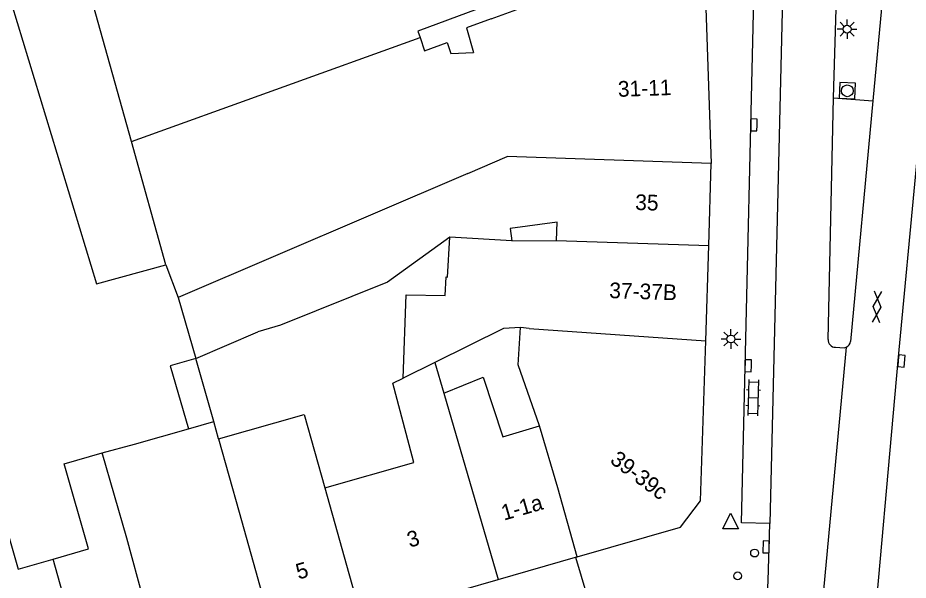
# Model space of a CAD drawing. Extents: x 132998 to 136004, y 396998 to 398512.
# Drawn here: x 134699.8 to 134756.6, y 397527.9 to 397563.8 of the extents above; entities that cross this region are included whole.
import ezdxf

# ---------------------------------------------------------------- set-up
doc = ezdxf.new("R2010")
doc.units = 0
for name, color, linetype in [('gg-afsc-erfafscheiding', 7, 'Continuous'), ('gg-anno-huisnummerreeks BGT', 7, 'Continuous'), ('gg-bbg-gedigitaliseerde bebouwing', 7, 'Continuous'), ('gg-bbg-gedigitaliseerde bijgebouw', 7, 'Continuous'), ('gg-bbg-hoofdgebouw', 7, 'Continuous'), ('gg-bbg-luifel en loopbrug', 7, 'Continuous'), ('gg-bbg-tussenscheiding', 7, 'Continuous'), ('gg-knt-verharding', 7, 'Continuous'), ('gg-knt-verharding nz', 7, 'Continuous'), ('gt-symb-gesloten verharding', 7, 'Continuous'), ('gt-symb-klinker verharding', 7, 'Continuous'), ('gt-symb-kolk', 7, 'Continuous'), ('gt-symb-lichtmast', 7, 'Continuous'), ('gt-symb-paal', 7, 'Continuous'), ('gt-symb-rioolschacht', 7, 'Continuous'), ('gt-symb-waterafsluiter', 7, 'Continuous')]:
    doc.layers.add(name, color=color, linetype=linetype)

# ---------------------------------------------------------------- blocks, each defined once
blk = doc.blocks.new('gt0-RS')
at = {"layer": 'gt-symb-rioolschacht'}
blk.add_lwpolyline([(-0.5, -0.5), (0.5, -0.5), (0.5, 0.5), (-0.5, 0.5)], close=True, dxfattribs=at)
blk.add_circle((0, 0), 0.375, dxfattribs=at)
blk = doc.blocks.new('gt0-LMAST')
at = {"layer": 'gt-symb-lichtmast'}
for p, q in [((-0.005, 0.246), (-0.005, 0.621)), ((-0.182, 0.173), (-0.447, 0.438)), ((0.172, 0.173), (0.437, 0.438)), ((-0.255, -0.004), (-0.63, -0.004)), ((-0.182, -0.181), (-0.447, -0.446)), ((-0.005, -0.254), (-0.005, -0.629)), ((0.437, -0.446), (0.172, -0.181)), ((0.245, -0.004), (0.62, -0.004))]:
    blk.add_line(p, q, dxfattribs=at)
blk.add_circle((-0.005, -0.004), 0.25, dxfattribs=at)
blk = doc.blocks.new('gt0-KOLK')
at = {"layer": 'gt-symb-kolk'}
blk.add_lwpolyline([(0, 0), (0.375, 0), (0.375, 0.4), (-0.375, 0.4), (-0.375, 0), (0, 0)], dxfattribs=at)
blk = doc.blocks.new('gt0-PAAL')
at = {"layer": 'gt-symb-paal'}
blk.add_circle((0, 0), 0.25, dxfattribs=at)
blk = doc.blocks.new('gt0-WAFSL')
at = {"layer": 'gt-symb-waterafsluiter'}
for p, q in [((-0.5, -0.333), (0, 0.667)), ((0, 0.667), (0.5, -0.333)), ((0.5, -0.333), (-0.5, -0.333))]:
    blk.add_line(p, q, dxfattribs=at)
blk = doc.blocks.new('gt0-KL1')
at = {"layer": 'gt-symb-klinker verharding'}
for p, q in [((-1.15, 0.3), (1.15, 0.3)), ((-1, -0.3), (-1, 0.3)), ((-0.5, 0.3), (-0.5, 0.45)), ((0, -0.3), (0, 0.3)), ((0.5, 0.3), (0.5, 0.45)), ((1, -0.3), (1, 0.3)), ((-1.15, -0.3), (1.15, -0.3)), ((-0.5, -0.45), (-0.5, -0.3)), ((0.5, -0.45), (0.5, -0.3))]:
    blk.add_line(p, q, dxfattribs=at)
blk = doc.blocks.new('gt0-GESVH1')
at = {"layer": 'gt-symb-gesloten verharding'}
for p, q in [((-0.992, -0.261), (0.008, 0.239)), ((0.008, -0.261), (-0.992, 0.239)), ((0.008, 0.239), (1.008, -0.261)), ((1.008, 0.239), (0.008, -0.261))]:
    blk.add_line(p, q, dxfattribs=at)

msp = doc.modelspace()

# ---------------------------------------------------------------- linework, layer by layer
at = {"layer": 'gg-afsc-erfafscheiding'}
msp.add_lwpolyline([(134735.227, 397565.778), (134731.534, 397565.27), (134725.28, 397562.918), (134725.425, 397562.533)], dxfattribs=at)
at = {"layer": 'gg-bbg-gedigitaliseerde bebouwing'}
for p, q in [((134707.026, 397555.886), (134725.425, 397562.533)), ((134725.425, 397562.533), (134725.716, 397561.674)), ((134734.119, 397549.583), (134734.181, 397550.738)), ((134731.275, 397549.556), (134734.119, 397549.583)), ((134709.221, 397548.031), (134710.001, 397545.945)), ((134724.36, 397540.808), (134724.534, 397546.105)), ((134710.001, 397545.945), (134711.121, 397542.048)), ((134711.121, 397542.048), (134715.09, 397543.75)), ((134726.37, 397541.802), (134726.942, 397539.841)), ((134707.228, 397536.592), (134710.653, 397537.576)), ((134710.653, 397537.576), (134712.272, 397538.041)), ((134712.582, 397536.93), (134712.272, 397538.041)), ((134705.167, 397536.042), (134707.228, 397536.592))]:
    msp.add_line(p, q, dxfattribs=at)
for points in [[(134729.962, 397563.713), (134732.294, 397564.554), (134743.65, 397564.4)], [(134729.962, 397563.713), (134728.382, 397563.143), (134728.834, 397561.568)], [(134725.716, 397561.674), (134727.151, 397562.214), (134727.392, 397561.499), (134728.834, 397561.568)], [(134734.181, 397550.738), (134731.172, 397550.348), (134731.275, 397549.556)], [(134727.32, 397549.783), (134723.343, 397546.932), (134716.525, 397544.171), (134715.09, 397543.75)], [(134724.534, 397546.105), (134727.022, 397546.081), (134727.086, 397547.257), (134727.183, 397547.251), (134727.32, 397549.783)], [(134731.843, 397544.03), (134730.756, 397543.971), (134726.37, 397541.802)], [(134733.05, 397537.761), (134731.688, 397541.649), (134731.843, 397544.03)], [(134724.161, 397538.711), (134723.692, 397540.478), (134724.36, 397540.808)], [(134726.942, 397539.841), (134729.454, 397540.862), (134730.709, 397537.07), (134733.05, 397537.761)], [(134719.348, 397533.81), (134725.034, 397535.422), (134724.161, 397538.711)], [(134712.582, 397536.93), (134718.038, 397538.476), (134719.348, 397533.81)], [(134702.04, 397529.264), (134704.286, 397529.909), (134702.726, 397535.34), (134705.167, 397536.042)], [(134695.655, 397533.264), (134698.232, 397534.052), (134699.793, 397528.618), (134702.04, 397529.264)]]:
    msp.add_lwpolyline(points, dxfattribs=at)
at = {"layer": 'gg-bbg-gedigitaliseerde bijgebouw'}
msp.add_line((134707.026, 397555.886), (134703.973, 397566.81), dxfattribs=at)
msp.add_lwpolyline([(134699.306, 397565.968), (134699.023, 397565.882), (134704.795, 397546.827), (134709.221, 397548.031)], dxfattribs=at)
at = {"layer": 'gg-bbg-hoofdgebouw'}
for p, q in [((134743.65, 397564.4), (134744, 397554.481)), ((134743.847, 397549.259), (134744, 397554.481)), ((134743.647, 397543.187), (134743.847, 397549.259)), ((134730.405, 397527.968), (134735.348, 397529.387)), ((134735.348, 397529.387), (134735.441, 397529.414)), ((134721.691, 397525.465), (134730.405, 397527.968))]:
    msp.add_line(p, q, dxfattribs=at)
msp.add_lwpolyline([(134735.441, 397529.414), (134742.04, 397531.31), (134743.31, 397532.99), (134743.647, 397543.187)], dxfattribs=at)
at = {"layer": 'gg-bbg-luifel en loopbrug'}
msp.add_line((134712.272, 397538.041), (134711.121, 397542.048), dxfattribs=at)
msp.add_lwpolyline([(134711.121, 397542.048), (134709.502, 397541.583), (134710.653, 397537.576)], dxfattribs=at)
at = {"layer": 'gg-bbg-tussenscheiding'}
for p, q in [((134709.221, 397548.031), (134707.026, 397555.886)), ((134728.479, 397553.862), (134730.991, 397554.945)), ((134744, 397554.481), (134730.991, 397554.945)), ((134728.479, 397553.862), (134710.001, 397545.945)), ((134731.275, 397549.556), (134727.32, 397549.783)), ((134734.119, 397549.583), (134743.847, 397549.259)), ((134732.382, 397543.971), (134731.843, 397544.03)), ((134732.382, 397543.971), (134743.647, 397543.187)), ((134726.37, 397541.802), (134724.36, 397540.808)), ((134726.942, 397539.841), (134730.405, 397527.968)), ((134734.213, 397533.815), (134733.05, 397537.761)), ((134706.732, 397530.592), (134705.167, 397536.042)), ((134719.348, 397533.81), (134721.691, 397525.465)), ((134735.441, 397529.414), (134734.213, 397533.815)), ((134709.117, 397521.853), (134706.732, 397530.592)), ((134704.44, 397520.509), (134702.04, 397529.264))]:
    msp.add_line(p, q, dxfattribs=at)
msp.add_lwpolyline([(134712.582, 397536.93), (134713.887, 397532.263), (134716.226, 397523.895)], dxfattribs=at)
at = {"layer": 'gg-knt-verharding'}
for p, q in [((134755.734, 397573.996), (134754.293, 397558.48)), ((134748.708, 397572.165), (134747.725, 397531.537)), ((134751.799, 397558.678), (134752.189, 397572.654)), ((134751.441, 397543.274), (134751.799, 397558.678)), ((134751.799, 397558.678), (134754.293, 397558.48)), ((134754.293, 397558.48), (134752.886, 397543.142))]:
    msp.add_line(p, q, dxfattribs=at)
for points in [[(134753.553, 397516.996), (134754.142, 397522.162), (134755.923, 397541.919), (134757.077, 397554.294), (134758.92, 397574.694), (134759.493, 397580.394)], [(134747.725, 397531.537), (134745.916, 397531.578), (134746.89, 397572.243)], [(134751.919, 397542.774), (134752.469, 397542.734), (134752.601, 397542.771)], [(134747.525, 397525.935), (134747.62, 397527.883), (134747.725, 397531.537)], [(134735.348, 397529.387), (134736.059, 397526.965), (134735.726, 397526.867)]]:
    msp.add_lwpolyline(points, dxfattribs=at)
for centre, radius, start, end in [((134751.908, 397543.242), 0.468, 176.0512, 271.3715), ((134752.404, 397543.217), 0.488, 293.8237, 351.1138)]:
    msp.add_arc(centre, radius, start, end, dxfattribs=at)
at = {"layer": 'gg-knt-verharding nz'}
msp.add_line((134752.601, 397542.771), (134750.345, 397518.485), dxfattribs=at)

# ---------------------------------------------------------------- block references
at = {"layer": 'gt-symb-gesloten verharding', "rotation": -93.78359024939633}
msp.add_blockref('gt0-GESVH1', (134754.578, 397545.355), dxfattribs=at)
at = {"layer": 'gt-symb-klinker verharding', "rotation": -91.66111204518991}
msp.add_blockref('gt0-KL1', (134746.669, 397539.557), dxfattribs=at)
at = {"layer": 'gt-symb-kolk'}
for p, rotation in [((134746.919, 397556.944), 88.68242937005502), ((134755.923, 397541.919), -95.10624172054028), ((134746.555, 397541.588), 88.68242937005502), ((134747.69, 397530.037), 88.39613722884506)]:
    msp.add_blockref('gt0-KOLK', p, dxfattribs=dict(at, rotation=rotation))
at = {"layer": 'gt-symb-lichtmast'}
for p in [(134752.664, 397563.059), (134745.254, 397543.301)]:
    msp.add_blockref('gt0-LMAST', p, dxfattribs=at)
at = {"layer": 'gt-symb-paal'}
for p in [(134746.761, 397529.649), (134745.68, 397528.195)]:
    msp.add_blockref('gt0-PAAL', p, dxfattribs=at)
at = {"layer": 'gt-symb-rioolschacht', "rotation": -92.40741384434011}
msp.add_blockref('gt0-RS', (134752.672, 397559.124), dxfattribs=at)
at = {"layer": 'gt-symb-waterafsluiter'}
msp.add_blockref('gt0-WAFSL', (134745.226, 397531.518), dxfattribs=at)

# ---------------------------------------------------------------- texts
at = {"layer": 'gg-anno-huisnummerreeks BGT'}
for s, rotation, p in [('31-11', 2, (134738.06, 397558.737)), ('35', 358.3, (134739.135, 397551.529)), ('37-37B', 358.1, (134737.48, 397545.908)), ('39-39c', 322.9, (134737.479, 397535.451)), ('1-1a', 16, (134730.772, 397531.715)), ('3', 16, (134724.765, 397529.989)), ('5', 16, (134717.676, 397527.953))]:
    msp.add_text(s, height=1, rotation=rotation, dxfattribs=at).set_placement(p)

doc.saveas('drawing.dxf')
